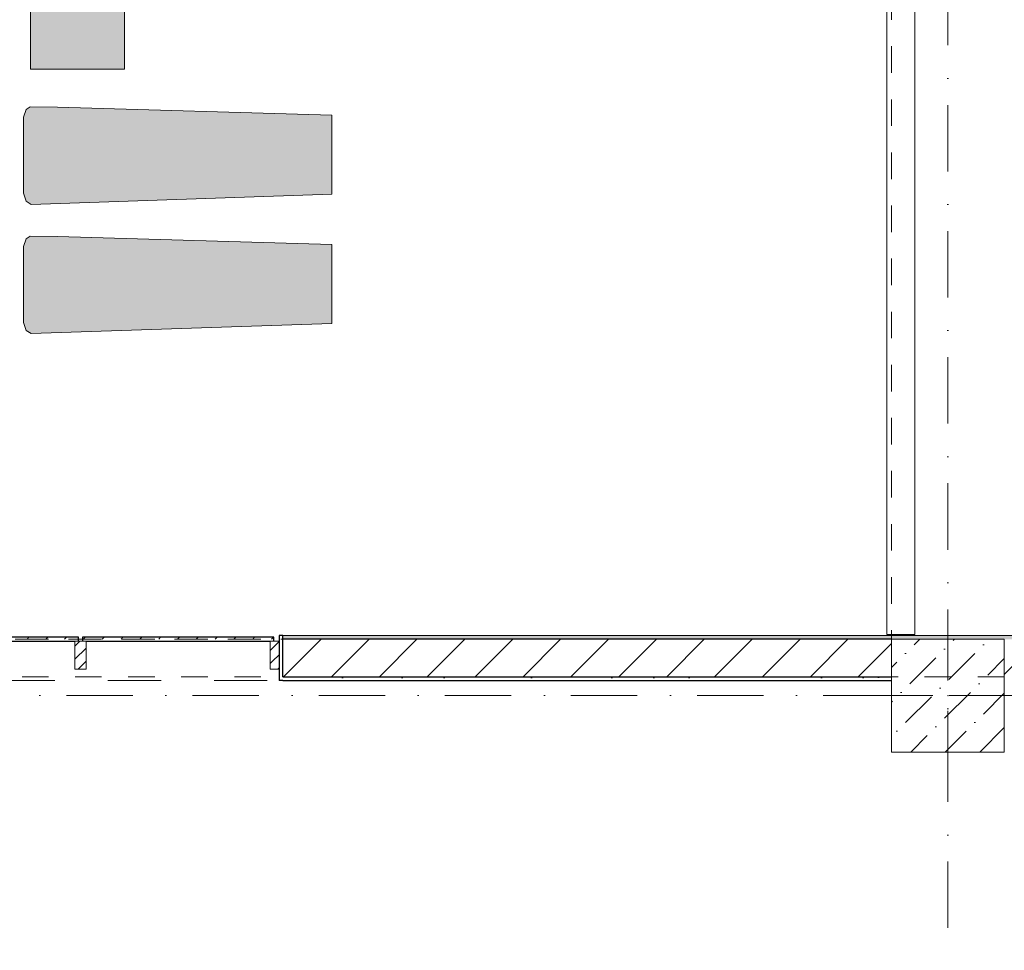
# Model space of a CAD drawing. Header units: millimetres. Extents: x -59761 to 112741, y -57975 to 46221.
# Tile 343 of 421: x 76067 to 81300, y -37354 to -32406. Entities that reach past the tile are written whole.
import ezdxf

# ---------------------------------------------------------------- set-up
doc = ezdxf.new("R2010")
doc.units = ezdxf.units.MM
for name, pattern in [('Wipeout_Contour', [1000, 0, -1000]), ('короткая штриховая', [282.222222, 141.111111, -141.111111]), ('Штриховая', [564.444447, 282.222223, -282.222223]), ('Штрихпунктирная', [670.277762, 352.777767, -176.388884, 0, -141.111112])]:
    doc.linetypes.add(name, pattern=pattern)
for name, color, linetype in [('Интерьер - лежаки 2', 7, 'Continuous'), ('Конструктив - Колонны', 7, 'Continuous'), ('Конструктив - Навесные Стены', 7, 'Continuous'), ('Конструктив - стены бассейнов жб нов', 7, 'Continuous'), ('Конструктив - Стены Блок 200 нов', 7, 'Continuous'), ('Элемент модели - Границы зон', 7, 'Continuous'), ('Элемент Модели - Зона', 7, 'Continuous'), ('Элемент Модели - Оси', 2, 'Continuous')]:
    doc.layers.add(name, color=color, linetype=linetype)
pattern_1 = [(45, (-45000, -54000), (-176.7767, 176.7767), []), (45, (-45035.36, -53964.64), (-176.7767, 176.7767), []), (45, (-45070.7, -53929.3), (-176.7767, 176.7767), [])]
pattern_2 = [(45, (-45000, -53650), (-111.36932, 111.36932), [0, -105, 0, -157.5]), (110, (-44650, -53650), (148.00159, 53.86817), [0, -77, 0, -133])]
pattern_3 = [(45, (-45000, -54000), (-127.27922, 127.27922), [])]

# ---------------------------------------------------------------- blocks, each defined once
blk = doc.blocks.new('*X566', base_point=(2412685.8, -340475.5))
at = {"layer": 'Конструктив - Навесные Стены', "color": 7, "linetype": 'Continuous', "lineweight": 5}
for p, q in [((2533091.2, -322175.5), (2533101.2, -322165.5)), ((2533191.2, -322175.5), (2533201.2, -322165.5)), ((2533291.2, -322175.5), (2533301.2, -322165.5)), ((2533391.2, -322175.5), (2533401.2, -322165.5)), ((2533491.2, -322175.5), (2533501.2, -322165.5)), ((2533591.2, -322175.5), (2533601.2, -322165.5)), ((2533691.2, -322175.5), (2533701.2, -322165.5)), ((2533791.2, -322175.5), (2533801.2, -322165.5)), ((2533891.2, -322175.5), (2533901.2, -322165.5)), ((2533991.2, -322175.5), (2534001.2, -322165.5))]:
    blk.add_line(p, q, dxfattribs=at)
blk = doc.blocks.new('*X567', base_point=(2412685.8, -340475.5))
at = {"layer": 'Конструктив - Навесные Стены', "color": 7, "linetype": 'Continuous', "lineweight": 5}
for p, q in [((2534091.2, -322175.5), (2534101.2, -322165.5)), ((2534191.2, -322175.5), (2534201.2, -322165.5)), ((2534291.2, -322175.5), (2534301.2, -322165.5)), ((2534391.2, -322175.5), (2534401.2, -322165.5)), ((2534491.2, -322175.5), (2534501.2, -322165.5)), ((2534591.2, -322175.5), (2534601.2, -322165.5)), ((2534691.2, -322175.5), (2534701.2, -322165.5)), ((2534791.2, -322175.5), (2534801.2, -322165.5)), ((2534891.2, -322175.5), (2534901.2, -322165.5)), ((2534991.2, -322175.5), (2535001.2, -322165.5)), ((2535091.2, -322175.5), (2535101.2, -322165.5))]:
    blk.add_line(p, q, dxfattribs=at)

msp = doc.modelspace()

# ---------------------------------------------------------------- hatches: boundary and pattern name
at = {"layer": 'Интерьер - лежаки 2', "linetype": 'Continuous', "lineweight": 0}
for points in [[(76624.5, -32170.03), (76124.5, -32170.03), (76124.5, -32670.03), (76624.5, -32670.03)], [(76267.57, -32871.57), (76122.41, -32869.73), (76100.96, -32883.84), (76086.46, -32924.57), (76086.42, -33329.44), (76100.96, -33371.3), (76127.82, -33388.01), (77726.46, -33334.57), (77726.46, -32914.57)], [(76267.57, -33558.96), (76122.41, -33557.12), (76100.96, -33571.23), (76086.46, -33611.96), (76086.42, -34016.83), (76100.96, -34058.7), (76127.82, -34075.4), (77726.46, -34021.96), (77726.46, -33601.96)]]:
    msp.add_hatch(color=255, dxfattribs=at).paths.add_polyline_path(points)

# ---------------------------------------------------------------- linework, layer by layer
at = {"layer": 'Интерьер - лежаки 2', "color": 7, "linetype": 'Continuous', "lineweight": 5}
for p, q in [((76124.5, -32670.03), (76124.5, -32170.03)), ((76624.5, -32170.03), (76624.5, -32670.03)), ((76624.5, -32670.03), (76124.5, -32670.03))]:
    msp.add_line(p, q, dxfattribs=at)
at = {"layer": 'Интерьер - лежаки 2', "color": 7, "linetype": 'Continuous', "lineweight": 5, "flags": 128}
for points in [[(76267.57, -32871.57), (76122.41, -32869.73), (76100.96, -32883.84), (76086.46, -32924.57), (76086.42, -33329.44), (76100.96, -33371.3), (76127.82, -33388.01), (77726.46, -33334.57), (77726.46, -32914.57)], [(76267.57, -33558.96), (76122.41, -33557.12), (76100.96, -33571.23), (76086.46, -33611.96), (76086.42, -34016.83), (76100.96, -34058.7), (76127.82, -34075.4), (77726.46, -34021.96), (77726.46, -33601.96)]]:
    msp.add_lwpolyline(points, close=True, dxfattribs=at)
at = {"layer": 'Элемент Модели - Зона', "color": 253, "linetype": 'Штриховая', "lineweight": 15, "flags": 128}
for points in [[(75850, -35690.78), (75850, -35699.94), (77410, -35699.94), (77410, -35679.94), (80725, -35679.94), (80725, -29900), (80700, -29900), (80700, -28400), (80725, -28400), (80725, -27750), (80650, -27750), (80650, -26250), (80725, -26250), (80725, -25600), (80700, -25600), (80700, -24100), (80725, -24100), (80725, -18300), (80700, -18300), (80700, -17700), (81300, -17700), (81300, -18175), (89700, -18175), (89700, -17700), (90300, -17700), (90300, -18175), (96025, -18175), (96025, -9000), (93380.68, -9000), (90300, -9000), (90300, -9300), (89700, -9300), (89700, -9000), (81300, -9000), (81300, -9300), (80700, -9300), (80700, -9000), (77696.33, -9000), (77696.33, -11247.67), (79332.5, -11247.67), (79332.5, -14421.89), (77696.33, -14421.89), (77696.33, -16794.88), (75850, -16794.88)], [(80725, -35699.94), (96025, -35699.94), (96025, -27000), (81350, -27000), (81350, -27750), (80725, -27750)], [(72320.06, -35919.94), (72320.06, -44700), (80700, -44700), (80700, -44699.94), (81300, -44699.94), (81300, -44700), (89680, -44700), (89680, -35919.94), (81300, -35919.94), (81300, -36299.94), (80700, -36299.94), (80700, -35919.94)]]:
    msp.add_lwpolyline(points, close=True, dxfattribs=at)

# ---------------------------------------------------------------- next in the draw order: wipeouts: each hides what was drawn before it
at = {"color": 254, "linetype": 'Wipeout_Contour', "lineweight": 0, "ltscale": 10215911.64578079}
msp.add_wipeout([(75400, -35689.96), (75400, -35709.96), (76380, -35709.96), (76380, -35689.96)], dxfattribs=at).dxf.layer = 'Конструктив - Навесные Стены'
at = {"color": 254, "linetype": 'Wipeout_Contour', "lineweight": 0, "ltscale": 10228685.64335627}
msp.add_wipeout([(77465, -35899.94), (77465, -35919.94), (80700, -35919.94), (80700, -35899.94)], dxfattribs=at).dxf.layer = 'Конструктив - Стены Блок 200 нов'

# ---------------------------------------------------------------- next in the draw order: hatches: boundary and pattern name
at = {"layer": 'Конструктив - Стены Блок 200 нов', "linetype": 'Continuous', "lineweight": 5}
h = msp.add_hatch(dxfattribs=at)
h.set_pattern_fill('ШТУКАТУРКА__ГИПС_01_000D', color=252, style=0, pattern_type=2)
h.set_pattern_definition(pattern_2)
h.paths.add_polyline_path([(77465, -35899.94), (77465, -35919.94), (80700, -35919.94), (80700, -35899.94)])

# ---------------------------------------------------------------- next in the draw order: linework, layer by layer
at = {"layer": 'Конструктив - Навесные Стены', "color": 7, "linetype": 'Continuous', "lineweight": 30, "flags": 128}
msp.add_lwpolyline([(75400, -35689.96), (75400, -35709.96), (76380, -35709.96), (76380, -35689.96)], close=True, dxfattribs=at)

# ---------------------------------------------------------------- next in the draw order: block references
at = {"layer": 'Конструктив - Навесные Стены', "linetype": 'Continuous', "lineweight": 0}
msp.add_blockref('*X566', (-45000, -54000), dxfattribs=at)

# ---------------------------------------------------------------- next in the draw order: wipeouts: each hides what was drawn before it
at = {"color": 254, "linetype": 'Wipeout_Contour', "lineweight": 0, "ltscale": 10219954.2763793}
msp.add_wipeout([(76400, -35689.96), (76400, -35709.96), (77417.58, -35709.97), (77417.58, -35689.97)], dxfattribs=at).dxf.layer = 'Конструктив - Навесные Стены'

# ---------------------------------------------------------------- next in the draw order: linework, layer by layer
at = {"layer": 'Конструктив - Навесные Стены', "color": 7, "linetype": 'Continuous', "lineweight": 30, "flags": 128}
msp.add_lwpolyline([(76400, -35689.96), (76400, -35709.96), (77417.58, -35709.97), (77417.58, -35689.97)], close=True, dxfattribs=at)

# ---------------------------------------------------------------- next in the draw order: block references
at = {"layer": 'Конструктив - Навесные Стены', "linetype": 'Continuous', "lineweight": 0}
msp.add_blockref('*X567', (-45000, -54000), dxfattribs=at)

# ---------------------------------------------------------------- next in the draw order: wipeouts: each hides what was drawn before it
at = {"color": 254, "linetype": 'Wipeout_Contour', "lineweight": 0, "ltscale": 10217938.5599228}
msp.add_wipeout([(76360, -35859.96), (76420, -35859.96), (76420, -35709.96), (76360, -35709.96)], dxfattribs=at).dxf.layer = 'Конструктив - Навесные Стены'
at = {"color": 254, "linetype": 'Wipeout_Contour', "lineweight": 0, "ltscale": 10222055.75435718}
msp.add_wipeout([(77397.58, -35859.97), (77457.58, -35859.97), (77457.58, -35709.97), (77397.58, -35709.97)], dxfattribs=at).dxf.layer = 'Конструктив - Навесные Стены'

# ---------------------------------------------------------------- next in the draw order: hatches: boundary and pattern name
at = {"layer": 'Конструктив - Навесные Стены', "linetype": 'Continuous', "lineweight": 5}
h = msp.add_hatch(dxfattribs=at)
h.set_pattern_fill('АЛЮМИНИЙ_000D', style=0, pattern_type=2)
h.set_pattern_definition(pattern_1)
h.paths.add_polyline_path([(76360, -35859.96), (76420, -35859.96), (76420, -35709.96), (76360, -35709.96)])
h = msp.add_hatch(dxfattribs=at)
h.set_pattern_fill('АЛЮМИНИЙ_000D', style=0, pattern_type=2)
h.set_pattern_definition(pattern_1)
h.paths.add_polyline_path([(77397.58, -35859.97), (77457.58, -35859.97), (77457.58, -35709.97), (77397.58, -35709.97)])

# ---------------------------------------------------------------- next in the draw order: linework, layer by layer
at = {"layer": 'Конструктив - Навесные Стены', "color": 7, "linetype": 'Continuous', "lineweight": 15}
for p, q in [((76360, -35709.96), (76360, -35859.96)), ((76420, -35709.96), (76360, -35709.96)), ((76420, -35709.96), (76420, -35859.96)), ((77397.58, -35709.97), (77397.58, -35859.97)), ((77457.58, -35709.97), (77397.58, -35709.97)), ((77457.58, -35709.97), (77457.58, -35859.97)), ((76420, -35859.96), (76360, -35859.96)), ((77457.58, -35859.97), (77397.58, -35859.97))]:
    msp.add_line(p, q, dxfattribs=at)

# ---------------------------------------------------------------- next in the draw order: wipeouts: each hides what was drawn before it
at = {"color": 254, "linetype": 'Wipeout_Contour', "lineweight": 0, "ltscale": 10258958.46085047}
msp.add_wipeout([(96013, -35679.94), (77465, -35679.94), (77465, -35699.94), (96013, -35699.94)], dxfattribs=at).dxf.layer = 'Конструктив - Стены Блок 200 нов'

# ---------------------------------------------------------------- next in the draw order: hatches: boundary and pattern name
at = {"layer": 'Конструктив - Стены Блок 200 нов', "linetype": 'Continuous', "lineweight": 5}
h = msp.add_hatch(dxfattribs=at)
h.set_pattern_fill('ШТУКАТУРКА__ГИПС_01_000D', color=252, style=0, pattern_type=2)
h.set_pattern_definition(pattern_2)
h.paths.add_polyline_path([(96013, -35679.94), (77465, -35679.94), (77465, -35699.94), (96013, -35699.94)])

# ---------------------------------------------------------------- next in the draw order: wipeouts: each hides what was drawn before it
at = {"color": 254, "linetype": 'Wipeout_Contour', "lineweight": 0, "ltscale": 10228630.18917937}
msp.add_wipeout([(77465, -35899.94), (80700, -35899.94), (80700, -35699.94), (77465, -35699.94)], dxfattribs=at).dxf.layer = 'Конструктив - Стены Блок 200 нов'
at = {"color": 254, "linetype": 'Wipeout_Contour', "lineweight": 0, "ltscale": 10254096.20699186}
msp.add_wipeout([(81300, -35699.94), (81300, -35899.94), (89700, -35899.94), (89700, -35699.94)], dxfattribs=at).dxf.layer = 'Конструктив - Стены Блок 200 нов'

# ---------------------------------------------------------------- next in the draw order: hatches: boundary and pattern name
at = {"layer": 'Конструктив - Стены Блок 200 нов', "linetype": 'Continuous', "lineweight": 5}
h = msp.add_hatch(dxfattribs=at)
h.set_pattern_fill('БЛОКИ_БЕТОННЫЕ_ЭФФЕКТИВН_2D', style=0, pattern_type=2)
h.set_pattern_definition(pattern_3)
h.paths.add_polyline_path([(77465, -35899.94), (80700, -35899.94), (80700, -35699.94), (77465, -35699.94)])
h = msp.add_hatch(dxfattribs=at)
h.set_pattern_fill('БЛОКИ_БЕТОННЫЕ_ЭФФЕКТИВН_2D', style=0, pattern_type=2)
h.set_pattern_definition(pattern_3)
h.paths.add_polyline_path([(81300, -35699.94), (81300, -35899.94), (89700, -35899.94), (89700, -35699.94)])

# ---------------------------------------------------------------- next in the draw order: wipeouts: each hides what was drawn before it
at = {"color": 254, "linetype": 'Wipeout_Contour', "lineweight": 0, "ltscale": 12777737.211221}
msp.add_wipeout([(77445, -35919.94), (77465, -35919.94), (77465, -35899.94), (77465, -35679.94), (77445, -35679.94)], dxfattribs=at).dxf.layer = 'Конструктив - Стены Блок 200 нов'

# ---------------------------------------------------------------- next in the draw order: linework, layer by layer
at = {"layer": 'Конструктив - Стены Блок 200 нов', "color": 7, "linetype": 'Continuous', "lineweight": 30}
for p, q in [((77445, -35679.94), (77445, -35919.94)), ((77465, -35679.94), (77445, -35679.94)), ((77445, -35679.94), (77445, -35919.94)), ((77465, -35899.94), (77465, -35679.94)), ((80700, -35699.94), (77465, -35699.94)), ((77465, -35899.94), (80700, -35899.94)), ((77465, -35919.94), (77445, -35919.94)), ((77465, -35919.94), (77445, -35919.94))]:
    msp.add_line(p, q, dxfattribs=at)
at = {"layer": 'Конструктив - Стены Блок 200 нов', "color": 7, "linetype": 'Continuous', "lineweight": 5, "flags": 128}
msp.add_lwpolyline([(96013, -35679.94), (77465, -35679.94)], dxfattribs=at)
at = {"layer": 'Конструктив - Стены Блок 200 нов', "color": 7, "linetype": 'Continuous', "lineweight": 30, "flags": 128}
msp.add_lwpolyline([(77465, -35919.94), (80700, -35919.94)], dxfattribs=at)

# ---------------------------------------------------------------- next in the draw order: wipeouts: each hides what was drawn before it
at = {"color": 254, "linetype": 'Wipeout_Contour', "lineweight": 0, "ltscale": 10233469.89844894}
msp.add_wipeout([(80675, -29900), (80675, -35674.94), (80687.5, -35674.94), (80687.5, -29900)], dxfattribs=at).dxf.layer = 'Конструктив - стены бассейнов жб нов'
at = {"color": 254, "linetype": 'Wipeout_Contour', "lineweight": 0, "ltscale": 10234015.59897262}
msp.add_wipeout([(80825, -35674.94), (80825, -29900), (80812.5, -29900), (80812.5, -35674.94)], dxfattribs=at).dxf.layer = 'Конструктив - стены бассейнов жб нов'

# ---------------------------------------------------------------- next in the draw order: wipeouts: each hides what was drawn before it
at = {"color": 254, "linetype": 'Wipeout_Contour', "lineweight": 0, "ltscale": 10233519.50756843}
msp.add_wipeout([(80687.5, -29900), (80687.5, -35674.94), (80700, -35674.94), (80700, -29900)], dxfattribs=at).dxf.layer = 'Конструктив - стены бассейнов жб нов'
at = {"color": 254, "linetype": 'Wipeout_Contour', "lineweight": 0, "ltscale": 10233965.98981508}
msp.add_wipeout([(80812.5, -35674.94), (80812.5, -29900), (80800, -29900), (80800, -35674.94)], dxfattribs=at).dxf.layer = 'Конструктив - стены бассейнов жб нов'

# ---------------------------------------------------------------- next in the draw order: wipeouts: each hides what was drawn before it
at = {"color": 254, "linetype": 'Wipeout_Contour', "lineweight": 0, "ltscale": 10233742.74868743}
msp.add_wipeout([(80700, -29900), (80700, -35674.94), (80800, -35674.94), (80800, -29900)], dxfattribs=at).dxf.layer = 'Конструктив - стены бассейнов жб нов'

# ---------------------------------------------------------------- next in the draw order: linework, layer by layer
at = {"layer": 'Конструктив - стены бассейнов жб нов', "color": 7, "linetype": 'Continuous', "lineweight": 15}
for p, q in [((80675, -35674.94), (80687.5, -35674.94)), ((80687.5, -35674.94), (80700, -35674.94)), ((80700, -35674.94), (80800, -35674.94)), ((80800, -35674.94), (80812.5, -35674.94)), ((80812.5, -35674.94), (80825, -35674.94))]:
    msp.add_line(p, q, dxfattribs=at)
at = {"layer": 'Конструктив - стены бассейнов жб нов', "color": 7, "linetype": 'Continuous', "lineweight": 15, "flags": 128}
for points in [[(80675, -29900), (80675, -35674.94)], [(80825, -35674.94), (80825, -29900)], [(80675, -35679.94), (80687.5, -35679.94)], [(80687.5, -35679.94), (80700, -35679.94)], [(80700, -35679.94), (80800, -35679.94)], [(80800, -35679.94), (80812.5, -35679.94)], [(80812.5, -35679.94), (80825, -35679.94)]]:
    msp.add_lwpolyline(points, dxfattribs=at)

# ---------------------------------------------------------------- next in the draw order: wipeouts: each hides what was drawn before it
at = {"color": 254, "linetype": 'Wipeout_Contour', "lineweight": 0, "ltscale": 10236339.88746642}
msp.add_wipeout([(80700, -36299.94), (81300, -36299.94), (81300, -35699.94), (80700, -35699.94)], dxfattribs=at).dxf.layer = 'Конструктив - Колонны'

# ---------------------------------------------------------------- next in the draw order: hatches: boundary and pattern name
at = {"layer": 'Конструктив - Колонны', "linetype": 'Continuous', "lineweight": 15}
h = msp.add_hatch(dxfattribs=at)
h.set_pattern_fill('БЕТОН_01_000D', style=0, pattern_type=2)
h.set_pattern_definition([(45, (-45000, -54000), (-183.84776, 183.84776), [195, -65, 0, -65]), (45, (-44977.02, -53793.17), (-183.84776, 183.84776), [195, -65, 0, -65])])
h.paths.add_polyline_path([(80700, -36299.94), (81300, -36299.94), (81300, -35699.94), (80700, -35699.94)])

# ---------------------------------------------------------------- next in the draw order: linework, layer by layer
at = {"layer": 'Конструктив - Колонны', "color": 7, "linetype": 'Continuous', "lineweight": 0}
for p, q in [((81000, -35919.94), (81000, -35619.94)), ((80920, -35999.94), (80620, -35999.94)), ((81080, -35999.94), (81380, -35999.94)), ((81000, -36079.94), (81000, -36379.94))]:
    msp.add_line(p, q, dxfattribs=at)
at = {"layer": 'Конструктив - Колонны', "color": 7, "linetype": 'Continuous', "lineweight": 15, "flags": 128}
msp.add_lwpolyline([(80700, -36299.94), (81300, -36299.94), (81300, -35699.94), (80700, -35699.94)], close=True, dxfattribs=at)
at = {"layer": 'Конструктив - Колонны', "color": 7, "linetype": 'Continuous', "lineweight": 0}
msp.add_point((81000, -35999.94), dxfattribs=at)
at = {"layer": 'Элемент модели - Границы зон', "color": 7, "linetype": 'короткая штриховая', "lineweight": 15}
for p, q in [((81300, -35700), (72300.06, -35700)), ((81300, -35899.94), (72300.06, -35899.94))]:
    msp.add_line(p, q, dxfattribs=at)
msp.add_lwpolyline([(80700, -17700), (80700, -26250), (80650, -26250), (80650, -27750), (80700, -27750), (80700, -35699.94), (75850, -35699.94), (75850, -16794.88)], dxfattribs=at)
at = {"layer": 'Элемент Модели - Оси', "color": 7, "linetype": 'Штрихпунктирная', "lineweight": 15}
for p, q in [((81000, 38200), (81000, -55975)), ((-57760.58, -36000), (110650, -36000))]:
    msp.add_line(p, q, dxfattribs=at)

doc.saveas('drawing.dxf')
